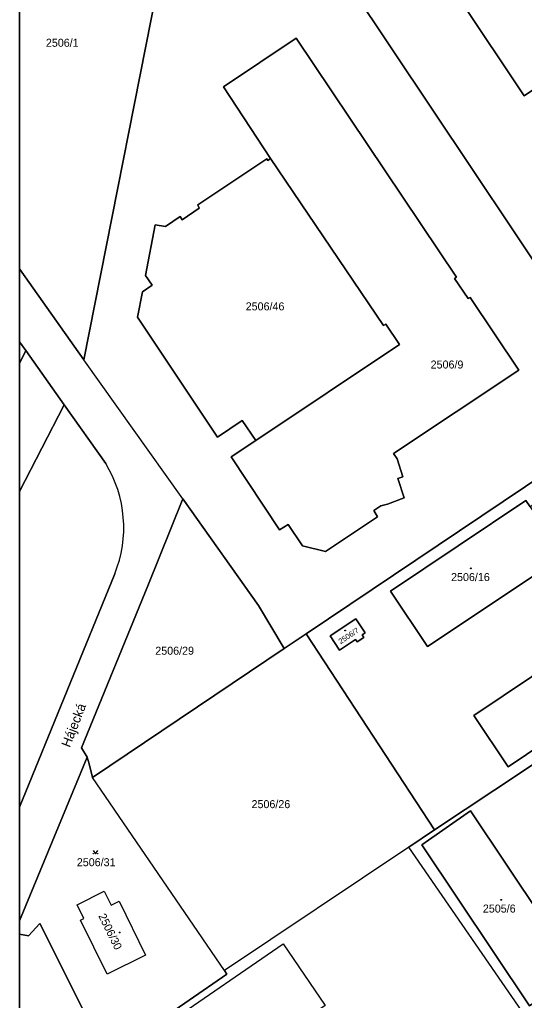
# Model space of a CAD drawing. Extents: x -596024 to -594475, y -1163820 to -1161957.
# Drawn here: x -596024.4 to -595917.2, y -1163600.7 to -1163392.5 of the extents above; entities that cross this region are included whole.
import ezdxf

# ---------------------------------------------------------------- set-up
doc = ezdxf.new("R2010")
doc.units = 0
for name, color, linetype in [('Level 1', 7, 'Continuous'), ('Level 11', 7, 'Continuous'), ('Level 4', 7, 'Continuous'), ('Level 5', 7, 'Continuous'), ('Level 60', 7, 'Continuous'), ('Vrstva 60', 7, 'Continuous'), ('Vrstva 63', 7, 'Continuous')]:
    doc.layers.add(name, color=color, linetype=linetype)

msp = doc.modelspace()

# ---------------------------------------------------------------- linework, layer by layer
at = {"layer": 'Level 1'}
for p, q in [((-596010.79, -1163464.74), (-596024.42, -1163445.4)), ((-596023.12, -1163462.77), (-596024.42, -1163460.94)), ((-596024.42, -1163465.54), (-596023.12, -1163462.77)), ((-596014.96, -1163474.29), (-596024.42, -1163492.68)), ((-596024.42, -1163559.73), (-596004.21, -1163510.18)), ((-596010.09, -1163549.08), (-596024.42, -1163583.83))]:
    msp.add_line(p, q, dxfattribs=at)
for points in [[(-595895.3, -1163437.01), (-595844.59, -1163403.15), (-595861.26, -1163378.26), (-595853.95, -1163373.37), (-595880.71, -1163333.07), (-595887.65, -1163330.54), (-595891.5, -1163333.13), (-595891.65, -1163332.9), (-595944.49, -1163367.93), (-595917.31, -1163408.69), (-595909.95, -1163403.76), (-595903.28, -1163413.82), (-595903.07, -1163413.69), (-595900.15, -1163417.94), (-595905.6, -1163421.61), (-595895.3, -1163437.01)], [(-595981.24, -1163347.43), (-596000.1, -1163357.39), (-595992.89, -1163374.07), (-596010.79, -1163464.74)], [(-595981.24, -1163347.43), (-595972.14, -1163364.98), (-595968.07, -1163371.73), (-595954.12, -1163385.62), (-595893.71, -1163476.02)], [(-595971.12, -1163422.03), (-595981.13, -1163406.81), (-595965.67, -1163396.48), (-595931.62, -1163447.19), (-595932.04, -1163447.47), (-595929.15, -1163451.73), (-595928.74, -1163451.51), (-595918.44, -1163466.95), (-595945.02, -1163484.65), (-595944.27, -1163485.75), (-595943.07, -1163489.57), (-595944.14, -1163489.94), (-595942.77, -1163494.05), (-595946.33, -1163495.4), (-595947.69, -1163495.73), (-595949.23, -1163496.74), (-595948.45, -1163498.11), (-595959.45, -1163505.41), (-595964.34, -1163504.22), (-595967.39, -1163499.74), (-595969.23, -1163500.84), (-595979.53, -1163485.37), (-595974.28, -1163481.89)], [(-595974.28, -1163481.89), (-595977.13, -1163477.63), (-595982.38, -1163481.14), (-595999.36, -1163455.73), (-595998.33, -1163450.3), (-595996.29, -1163448.93), (-595997.67, -1163446.87), (-595995.61, -1163436.09), (-595993.46, -1163436.47), (-595990.32, -1163434.34), (-595989.87, -1163435), (-595986.29, -1163432.54), (-595986.6, -1163431.88), (-595971.93, -1163422.08), (-595971.68, -1163422.44), (-595971.12, -1163422.03)], [(-595974.28, -1163481.89), (-595943.77, -1163461.48), (-595946.68, -1163457.16), (-595947.14, -1163457.46), (-595971.12, -1163422.03)], [(-596023.12, -1163462.77), (-596014.96, -1163474.29)], [(-595989.73, -1163494.27), (-596010.79, -1163464.74)], [(-596014.96, -1163474.29), (-596006.14, -1163486.74)], [(-595893.71, -1163476.02), (-595963.54, -1163522.9)], [(-595989.73, -1163494.27), (-595997.18, -1163512.74), (-596011.25, -1163547.16), (-596010.09, -1163549.08)], [(-595968.22, -1163526.04), (-595973.71, -1163516.89), (-595989.73, -1163494.27)], [(-595909.01, -1163506.45), (-595937.78, -1163525.61), (-595945.68, -1163513.83), (-595916.9, -1163494.64), (-595916.03, -1163495.95)], [(-595847.14, -1163505.05), (-595882.58, -1163528.73), (-595917.02, -1163551.71), (-595936.35, -1163564.52)], [(-595951.02, -1163522.74), (-595953, -1163519.75), (-595958.49, -1163523.33), (-595956.49, -1163526.37), (-595953.07, -1163524.1), (-595952.73, -1163524.6), (-595951.33, -1163523.67), (-595951.66, -1163523.17), (-595951.02, -1163522.74)], [(-595927.96, -1163540.24), (-595897.22, -1163519.67), (-595889.93, -1163530.53), (-595920.67, -1163551.18), (-595927.96, -1163540.24)], [(-595963.54, -1163522.9), (-595968.22, -1163526.04)], [(-595936.35, -1163564.52), (-595963.54, -1163522.9)], [(-596008.93, -1163553.42), (-595968.22, -1163526.04)], [(-596010.09, -1163549.08), (-596009.65, -1163550.5), (-596008.93, -1163553.42)], [(-595980.93, -1163594.37), (-596008.93, -1163553.42)], [(-595939.02, -1163567.75), (-595916.16, -1163601.91), (-595905.84, -1163594.65), (-595928.71, -1163560.48), (-595939.02, -1163567.75)], [(-595936.35, -1163564.52), (-595941.75, -1163568.24)], [(-595941.75, -1163568.24), (-595980.93, -1163594.37)], [(-595898.68, -1163630.68), (-595941.75, -1163568.24)], [(-596012.23, -1163580.43), (-596006.45, -1163577.58), (-596004.99, -1163580.53), (-596003.31, -1163579.71), (-595997.66, -1163591.16), (-596005.85, -1163595.18), (-596011.48, -1163583.71), (-596010.79, -1163583.37), (-596012.23, -1163580.43)], [(-596024.42, -1163586.7), (-596022.54, -1163587.03), (-596020.1, -1163584.43), (-596007.25, -1163610.13), (-596024.42, -1163620.21)], [(-595984.22, -1163618.8), (-595993.14, -1163605.7), (-595968.45, -1163588.75), (-595959.52, -1163601.81), (-595984.22, -1163618.8)], [(-596024.42, -1163623.01), (-596023.67, -1163621.91), (-595996.43, -1163606.19), (-595980.39, -1163595.15), (-595980.93, -1163594.37)]]:
    msp.add_lwpolyline(points, dxfattribs=at)
msp.add_arc((-596028.52, -1163500.38), 26.21, 338.0477, 31.3663, dxfattribs=at)
at = {"layer": 'Level 5'}
msp.add_lwpolyline([(-596008.8, -1163568.89), (-596008.3, -1163569.64), (-596007.8, -1163568.89)], dxfattribs=at)
for centre, radius in [((-595928.63, -1163509.02), 0.09), ((-595928.63, -1163509.02), 0.0521), ((-595955.3, -1163522.22), 0.09), ((-595955.3, -1163522.22), 0.0521), ((-596008.75, -1163569.59), 0.05), ((-596007.85, -1163569.59), 0.05), ((-595922.14, -1163579.4), 0.09), ((-595922.14, -1163579.4), 0.0521), ((-596003.17, -1163586.34), 0.09), ((-596003.17, -1163586.34), 0.0521)]:
    msp.add_circle(centre, radius, dxfattribs=at)
at = {"layer": 'Level 60'}
for points in [[(-595895.3, -1163437.01), (-595844.59, -1163403.15), (-595861.26, -1163378.26), (-595853.95, -1163373.37), (-595880.71, -1163333.07), (-595887.65, -1163330.54), (-595891.5, -1163333.13), (-595891.65, -1163332.9), (-595944.49, -1163367.93), (-595917.31, -1163408.69), (-595909.95, -1163403.76), (-595903.28, -1163413.82), (-595903.07, -1163413.69), (-595900.15, -1163417.94), (-595905.6, -1163421.61)], [(-595844.59, -1163403.15), (-595895.3, -1163437.01), (-595905.6, -1163421.61), (-595900.15, -1163417.94), (-595903.07, -1163413.69), (-595903.28, -1163413.82), (-595909.95, -1163403.76), (-595917.31, -1163408.69), (-595944.49, -1163367.93), (-595891.65, -1163332.9), (-595891.5, -1163333.13), (-595887.65, -1163330.54), (-595880.71, -1163333.07), (-595853.95, -1163373.37), (-595861.26, -1163378.26)], [(-595992.89, -1163374.07), (-596000.1, -1163357.39), (-595981.24, -1163347.43), (-595972.14, -1163364.98), (-595968.07, -1163371.73), (-595954.12, -1163385.62), (-595893.71, -1163476.02), (-595963.54, -1163522.9), (-595968.22, -1163526.04), (-595973.71, -1163516.89), (-595989.73, -1163494.27), (-596010.79, -1163464.74)], [(-595995.61, -1163436.09), (-595997.67, -1163446.87), (-595996.29, -1163448.93), (-595998.33, -1163450.3), (-595999.36, -1163455.73), (-595982.38, -1163481.14), (-595977.13, -1163477.63), (-595974.28, -1163481.89), (-595979.53, -1163485.37), (-595969.23, -1163500.84), (-595967.39, -1163499.74), (-595964.34, -1163504.22), (-595959.45, -1163505.41), (-595948.45, -1163498.11), (-595949.23, -1163496.74), (-595947.69, -1163495.73), (-595946.33, -1163495.4), (-595942.77, -1163494.05), (-595944.14, -1163489.94), (-595943.07, -1163489.57), (-595944.27, -1163485.75), (-595945.02, -1163484.65), (-595918.44, -1163466.95), (-595928.74, -1163451.51), (-595929.15, -1163451.73), (-595932.04, -1163447.47), (-595931.62, -1163447.19), (-595965.67, -1163396.48), (-595981.13, -1163406.81), (-595971.12, -1163422.03), (-595971.68, -1163422.44), (-595971.93, -1163422.08), (-595986.6, -1163431.88), (-595986.29, -1163432.54), (-595989.87, -1163435), (-595990.32, -1163434.34), (-595993.46, -1163436.47)], [(-595971.12, -1163422.03), (-595981.13, -1163406.81), (-595965.67, -1163396.48), (-595931.62, -1163447.19), (-595932.04, -1163447.47), (-595929.15, -1163451.73), (-595928.74, -1163451.51), (-595918.44, -1163466.95), (-595945.02, -1163484.65), (-595944.27, -1163485.75), (-595943.07, -1163489.57), (-595944.14, -1163489.94), (-595942.77, -1163494.05), (-595946.33, -1163495.4), (-595947.69, -1163495.73), (-595949.23, -1163496.74), (-595948.45, -1163498.11), (-595959.45, -1163505.41), (-595964.34, -1163504.22), (-595967.39, -1163499.74), (-595969.23, -1163500.84), (-595979.53, -1163485.37), (-595974.28, -1163481.89), (-595943.77, -1163461.48), (-595946.68, -1163457.16), (-595947.14, -1163457.46)], [(-595997.67, -1163446.87), (-595995.61, -1163436.09), (-595993.46, -1163436.47), (-595990.32, -1163434.34), (-595989.87, -1163435), (-595986.29, -1163432.54), (-595986.6, -1163431.88), (-595971.93, -1163422.08), (-595971.68, -1163422.44), (-595971.12, -1163422.03), (-595947.14, -1163457.46), (-595946.68, -1163457.16), (-595943.77, -1163461.48), (-595974.28, -1163481.89), (-595977.13, -1163477.63), (-595982.38, -1163481.14), (-595999.36, -1163455.73), (-595998.33, -1163450.3), (-595996.29, -1163448.93)], [(-595882.58, -1163528.73), (-595917.02, -1163551.71), (-595936.35, -1163564.52), (-595963.54, -1163522.9), (-595893.71, -1163476.02), (-595867.58, -1163457.97), (-595866.68, -1163459.3), (-595857.95, -1163472.18), (-595858.37, -1163489.28), (-595847.14, -1163505.05)], [(-595868.99, -1163478.22), (-595863.78, -1163474.79), (-595865.47, -1163472.23), (-595863.68, -1163471.05), (-595866.12, -1163467.93), (-595865.4, -1163467.37), (-595867.78, -1163463.79), (-595875.27, -1163468.78), (-595916.03, -1163495.95), (-595916.9, -1163494.64), (-595945.68, -1163513.83), (-595937.78, -1163525.61), (-595909.01, -1163506.45), (-595868.27, -1163479.32)], [(-595800.28, -1163589.15), (-595809.58, -1163575.23), (-595882.06, -1163623.58), (-595864.36, -1163602.49), (-595877.42, -1163591.6), (-595898.68, -1163630.68), (-595941.75, -1163568.24), (-595936.35, -1163564.52), (-595917.02, -1163551.71), (-595882.58, -1163528.73), (-595847.14, -1163505.05), (-595844.73, -1163503.41), (-595820.11, -1163487.1), (-595803.59, -1163476.01), (-595782.54, -1163507.01), (-595751.09, -1163554.35), (-595747.71, -1163559.45), (-595779.54, -1163580.65), (-595794.81, -1163590.75), (-595884.83, -1163650.71), (-595898.68, -1163630.68), (-595893.42, -1163637.11), (-595886.1, -1163628.4), (-595877.77, -1163640.84)], [(-596009.65, -1163550.5), (-596010.09, -1163549.08), (-596011.25, -1163547.16), (-595997.18, -1163512.74), (-595989.73, -1163494.27), (-595973.71, -1163516.89), (-595968.22, -1163526.04), (-596008.93, -1163553.42)], [(-595916.03, -1163495.95), (-595909.01, -1163506.45), (-595937.78, -1163525.61), (-595945.68, -1163513.83), (-595916.9, -1163494.64)], [(-595951.02, -1163522.74), (-595953, -1163519.75), (-595958.49, -1163523.33), (-595956.49, -1163526.37), (-595953.07, -1163524.1), (-595952.73, -1163524.6), (-595951.33, -1163523.67), (-595951.66, -1163523.17)], [(-595953, -1163519.75), (-595951.02, -1163522.74), (-595951.66, -1163523.17), (-595951.33, -1163523.67), (-595952.73, -1163524.6), (-595953.07, -1163524.1), (-595956.49, -1163526.37), (-595958.49, -1163523.33)], [(-595897.22, -1163519.67), (-595927.96, -1163540.24), (-595920.67, -1163551.18), (-595889.93, -1163530.53)], [(-595927.96, -1163540.24), (-595897.22, -1163519.67), (-595889.93, -1163530.53), (-595920.67, -1163551.18)], [(-595936.35, -1163564.52), (-595941.75, -1163568.24), (-595980.93, -1163594.37), (-596008.93, -1163553.42), (-595968.22, -1163526.04), (-595963.54, -1163522.9)], [(-595939.02, -1163567.75), (-595916.16, -1163601.91), (-595905.84, -1163594.65), (-595928.71, -1163560.48)], [(-595916.16, -1163601.91), (-595939.02, -1163567.75), (-595928.71, -1163560.48), (-595905.84, -1163594.65)], [(-596012.23, -1163580.43), (-596006.45, -1163577.58), (-596004.99, -1163580.53), (-596003.31, -1163579.71), (-595997.66, -1163591.16), (-596005.85, -1163595.18), (-596011.48, -1163583.71), (-596010.79, -1163583.37)], [(-595984.22, -1163618.8), (-595993.14, -1163605.7), (-595968.45, -1163588.75), (-595959.52, -1163601.81)]]:
    msp.add_lwpolyline(points, close=True, dxfattribs=at)
msp.add_lwpolyline([(-595828.01, -1163365.55), (-595796.77, -1163410.74), (-595831.75, -1163434.12), (-595867.58, -1163457.97), (-595893.71, -1163476.02), (-595954.12, -1163385.62)], dxfattribs=at)
at = {"layer": 'Vrstva 60'}
msp.add_line((-596004.21, -1163510.18), (-596004.21, -1163510.18), dxfattribs=at)
for points in [[(-596024.42, -1163379.68), (-596024.42, -1163445.4), (-596010.79, -1163464.74), (-595992.89, -1163374.07), (-596000.1, -1163357.39), (-595981.24, -1163347.43), (-595981.35, -1163347.21), (-595982.82, -1163343.22), (-595989.61, -1163344.68), (-595988.46, -1163335.19), (-595980.27, -1163309.7), (-595990.92, -1163294.01), (-595965.02, -1163276.18), (-595954.16, -1163291.68), (-595947.48, -1163285.95), (-595946.19, -1163282.81), (-595981.24, -1163269.88), (-595982.29, -1163274.51), (-595988.59, -1163291.75), (-595995.75, -1163290.59), (-596006.1, -1163319.5), (-596009.16, -1163325.77), (-596019.9, -1163360.11), (-596022.6, -1163375.54)], [(-596024.42, -1163460.94), (-596024.42, -1163465.54), (-596023.12, -1163462.77)], [(-596024.42, -1163465.54), (-596024.42, -1163492.68), (-596014.96, -1163474.29), (-596023.12, -1163462.77)], [(-596024.42, -1163583.83), (-596024.42, -1163586.7), (-596022.54, -1163587.03), (-596020.1, -1163584.43), (-596007.25, -1163610.13), (-596024.42, -1163620.21), (-596024.42, -1163623.01), (-596023.67, -1163621.91), (-595996.43, -1163606.19), (-595980.39, -1163595.15), (-595980.93, -1163594.37), (-596008.93, -1163553.42), (-596009.65, -1163550.5), (-596010.09, -1163549.08)], [(-596004.99, -1163580.53), (-596003.31, -1163579.71), (-595997.66, -1163591.16), (-596005.85, -1163595.18), (-596011.48, -1163583.71), (-596010.79, -1163583.37), (-596012.23, -1163580.43), (-596006.45, -1163577.58)], [(-596024.42, -1163620.21), (-596007.25, -1163610.13), (-596020.1, -1163584.43), (-596022.54, -1163587.03), (-596024.42, -1163586.7)], [(-595968.45, -1163588.75), (-595959.52, -1163601.81), (-595984.22, -1163618.8), (-595993.14, -1163605.7)]]:
    msp.add_lwpolyline(points, close=True, dxfattribs=at)
for points in [[(-596004.21, -1163510.18), (-596024.42, -1163559.73), (-596024.42, -1163583.83), (-596010.09, -1163549.08), (-596011.25, -1163547.16), (-595997.18, -1163512.74), (-595989.73, -1163494.27), (-596010.79, -1163464.74), (-596024.42, -1163445.4), (-596024.42, -1163460.94), (-596023.12, -1163462.77), (-596014.96, -1163474.29), (-596006.14, -1163486.74)], [(-596006.14, -1163486.74), (-596014.96, -1163474.29), (-596024.42, -1163492.68), (-596024.42, -1163559.73), (-596004.21, -1163510.18)], [(-595898.68, -1163630.68), (-595941.75, -1163568.24), (-595980.93, -1163594.37), (-595980.39, -1163595.15), (-595996.43, -1163606.19)]]:
    msp.add_lwpolyline(points, dxfattribs=at)
msp.add_arc((-596028.52, -1163500.38), 26.21, 338.0477, 31.3663, dxfattribs=at)
msp.add_arc((-596028.52, -1163500.38), 26.21, 338.0477, 31.3663, dxfattribs=at)
at = {"layer": 'Vrstva 63'}
msp.add_lwpolyline([(-594475.47, -1163820.23), (-596024.42, -1163820.23), (-596024.42, -1161956.88), (-594475.47, -1161956.88)], close=True, dxfattribs=at)

# ---------------------------------------------------------------- texts
at = {"layer": 'Level 11'}
msp.add_text('Hájecká', height=2, rotation=68.8025, dxfattribs=at).set_placement((-596013.76, -1163547.18))
at = {"layer": 'Level 4'}
for s, p in [('2506/1', (-596018.84, -1163398.29)), ('2506/46', (-595976.41, -1163454.25)), ('2506/9', (-595937.14, -1163466.6)), ('2506/16', (-595932.8, -1163511.72)), ('2506/29', (-595995.61, -1163527.36)), ('2506/26', (-595975.17, -1163559.93)), ('2506/31', (-596012.27, -1163572.26)), ('2505/6', (-595926.05, -1163582.1))]:
    msp.add_text(s, height=1.7, dxfattribs=at).set_placement(p)
for s, height, rotation, p in [('2506/7', 1.14, 33.569, (-595956.26, -1163525.15)), ('2506/30', 1.7, 296.2641, (-596007.75, -1163582.82))]:
    msp.add_text(s, height=height, rotation=rotation, dxfattribs=at).set_placement(p)

doc.saveas('drawing.dxf')
